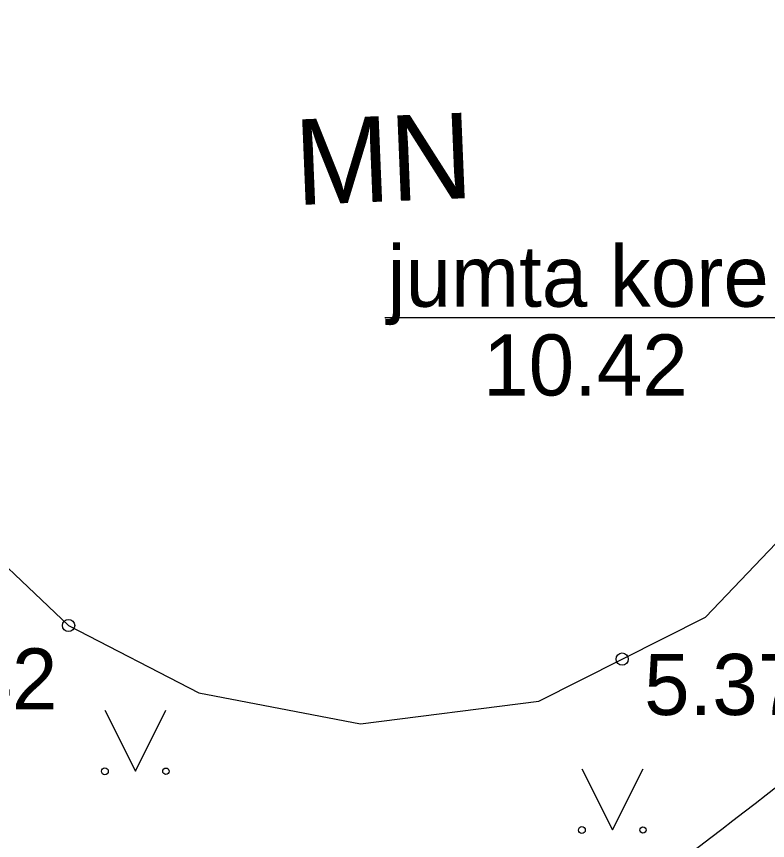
# Model space of a CAD drawing. Extents: x 519536 to 519949, y 326041 to 326519.
# Drawn here: x 519823.5 to 519829.64, y 326214.94 to 326221.68 of the extents above; entities that cross this region are included whole.
import ezdxf

# ---------------------------------------------------------------- set-up
doc = ezdxf.new("R2010")
doc.units = 0
for name, color, linetype in [('BUVE_COKL_####_####_#', 7, 'Continuous'), ('BUVE_EKAS_####_####_#', 7, 'Continuous'), ('BUVE_EKAS_RAKS_TKST_#', 7, 'Continuous'), ('RELJ_AATZ_####_TKST_#', 7, 'Continuous'), ('RELJ_ELEM_####_####_#', 7, 'Continuous'), ('RELJ_HORZ_PAMT_####_#', 7, 'Continuous'), ('RELJ_NOGA_####_####_#', 7, 'Continuous'), ('RELJ_NOGL_####_####_#', 7, 'Continuous'), ('TERT_ELEM_####_####_#', 7, 'Continuous')]:
    doc.layers.add(name, color=color, linetype=linetype)

msp = doc.modelspace()

# ---------------------------------------------------------------- linework, layer by layer
at = {"layer": 'BUVE_COKL_####_####_#'}
msp.add_lwpolyline([(519826.5121, 326219.2193), (519829.9291, 326219.2193), (519830.9194, 326220.3084)], dxfattribs=at)
at = {"layer": 'BUVE_EKAS_####_####_#'}
msp.add_lwpolyline([(519830.9354, 326220.3417), (519830.7632, 326221.5679), (519830.1746, 326222.8306), (519829.1384, 326223.9152), (519827.7723, 326224.6028), (519826.3124, 326224.7901), (519824.9915, 326224.5359), (519823.9247, 326223.9845), (519822.9857, 326223.0955), (519822.2911, 326221.8389), (519822.0318, 326220.3417), (519822.2911, 326218.8444), (519822.9857, 326217.5878), (519823.9247, 326216.6988), (519824.9915, 326216.1474), (519826.3124, 326215.8932), (519827.7723, 326216.0805), (519829.1384, 326216.7681), (519830.1746, 326217.8528), (519830.7632, 326219.1155), (519830.9354, 326220.3417)], dxfattribs=at)
at = {"layer": 'RELJ_ELEM_####_####_#'}
for centre in [(519823.9247, 326216.6988), (519828.4553, 326216.4243)]:
    msp.add_circle(centre, 0.05, dxfattribs=at)
at = {"layer": 'RELJ_HORZ_PAMT_####_#'}
msp.add_spline([(519826.8905, 326212.0891), (519826.5705, 326211.929), (519826.1346, 326211.6743), (519825.7054, 326211.4081), (519825.489, 326211.278), (519825.2688, 326211.1539), (519824.6429, 326210.823), (519824.0005, 326210.5142), (519823.4965, 326210.3563), (519822.9688, 326210.2968), (519822.4338, 326210.306), (519822.1687, 326210.3271), (519821.9079, 326210.3543), (519821.6499, 326210.3944), (519821.3967, 326210.4591), (519821.1463, 326210.5524), (519820.8964, 326210.6786), (519820.1953, 326211.0809), (519819.4812, 326211.5037), (519819.137, 326211.7192), (519818.801, 326211.9465), (519818.4705, 326212.1835), (519818.1429, 326212.4282), (519817.8613, 326212.6611), (519817.6017, 326212.9154), (519817.3618, 326213.1909), (519817.139, 326213.4872), (519816.9685, 326213.7729), (519816.843, 326214.0781), (519816.7606, 326214.3908), (519816.7375, 326214.5517), (519816.7307, 326214.6334), (519816.7272, 326214.7158), (519816.7465, 326214.9884), (519816.7988, 326215.2584), (519816.9829, 326215.7797), (519817.4838, 326216.8395), (519817.5626, 326216.9982), (519817.6512, 326217.1545), (519817.8497, 326217.4617), (519818.2737, 326218.0681), (519818.5538, 326218.5439)], degree=3, dxfattribs=at)
at = {"layer": 'RELJ_NOGA_####_####_#'}
msp.add_spline([(519829.043, 326226.103), (519830.118, 326225.265), (519832.324, 326221.961), (519832.847, 326219.695), (519828.907, 326214.752)], degree=3, dxfattribs=at)
at = {"layer": 'RELJ_NOGL_####_####_#'}
msp.add_spline([(519829.077, 326228.426), (519825.145, 326228.435), (519820.941, 326226.28), (519818.428, 326220.636), (519820.325, 326214.941), (519824.26, 326212.479)], degree=3, dxfattribs=at)
at = {"layer": 'TERT_ELEM_####_####_#'}
for p, q in [((519824.2216, 326216.0064), (519824.4716, 326215.5064)), ((519824.4716, 326215.5064), (519824.7216, 326216.0064)), ((519828.1259, 326215.5255), (519828.3759, 326215.0255)), ((519828.3759, 326215.0255), (519828.6259, 326215.5255))]:
    msp.add_line(p, q, dxfattribs=at)
for centre, radius in [((519824.2214, 326215.506), 0.028), ((519824.7214, 326215.506), 0.0263), ((519828.1257, 326215.0251), 0.028), ((519828.6257, 326215.0251), 0.0263)]:
    msp.add_circle(centre, radius, dxfattribs=at)

# ---------------------------------------------------------------- texts
at = {"layer": 'BUVE_COKL_####_####_#'}
for s, p in [('jumta kore', (519826.5342, 326219.308)), ('10.42', (519827.3185, 326218.5816))]:
    msp.add_text(s, height=0.5, dxfattribs=at).set_placement(p)
at = {"layer": 'BUVE_EKAS_RAKS_TKST_#'}
msp.add_text('MN', height=0.7, rotation=2.35221, dxfattribs=at).set_placement((519825.7884, 326220.1398))
at = {"layer": 'RELJ_AATZ_####_TKST_#'}
for s, p in [('5.42', (519822.5314, 326216.0116)), ('5.37', (519828.6353, 326215.9664))]:
    msp.add_text(s, height=0.5, dxfattribs=at).set_placement(p)

doc.saveas('drawing.dxf')
